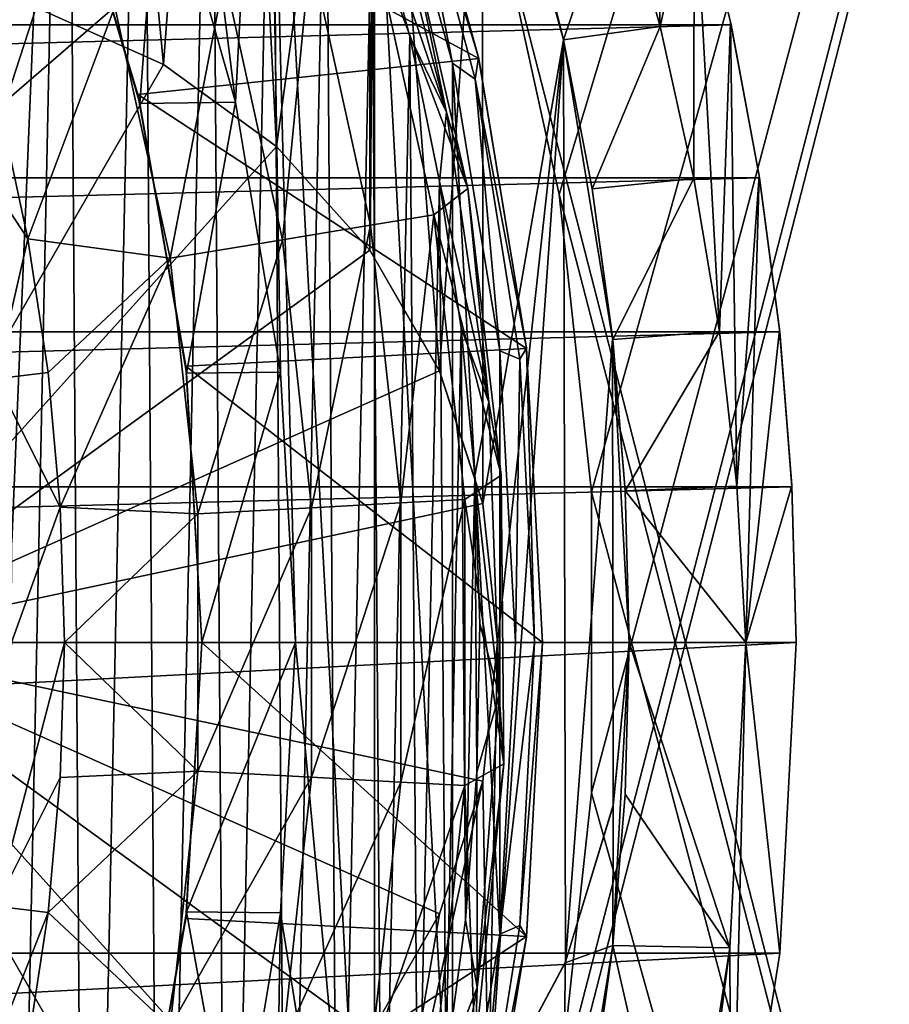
# Model space of a CAD drawing. Header units: millimetres. Extents: x -108 to 102, y -42 to 80.
# Tile 526 of 539: x 70.94 to 77.45, y 31.79 to 39.16. Entities that reach past the tile are written whole.
import ezdxf

# ---------------------------------------------------------------- set-up
doc = ezdxf.new("R2010")
doc.units = ezdxf.units.MM
doc.header["$LTSCALE"] = 81.481481
for name, color, linetype in [('1', 7, 'CONTINUOUS'), ('2', 7, 'CONTINUOUS'), ('20', 7, 'CONTINUOUS'), ('21', 7, 'CONTINUOUS'), ('22', 7, 'CONTINUOUS'), ('2692', 7, 'CONTINUOUS'), ('2694', 7, 'CONTINUOUS'), ('2707', 7, 'CONTINUOUS'), ('2710', 7, 'CONTINUOUS'), ('2773', 7, 'CONTINUOUS'), ('2774', 7, 'CONTINUOUS'), ('2775', 7, 'CONTINUOUS'), ('2776', 7, 'CONTINUOUS'), ('2777', 7, 'CONTINUOUS'), ('2778', 7, 'CONTINUOUS'), ('2779', 7, 'CONTINUOUS'), ('2780', 7, 'CONTINUOUS'), ('2781', 7, 'CONTINUOUS'), ('2782', 7, 'CONTINUOUS'), ('2783', 7, 'CONTINUOUS'), ('2784', 7, 'CONTINUOUS'), ('2792', 7, 'CONTINUOUS'), ('43', 7, 'CONTINUOUS'), ('44', 7, 'CONTINUOUS'), ('45', 7, 'CONTINUOUS'), ('46', 7, 'CONTINUOUS'), ('47', 7, 'CONTINUOUS'), ('48', 7, 'CONTINUOUS'), ('5', 7, 'CONTINUOUS'), ('6', 7, 'CONTINUOUS'), ('7', 7, 'CONTINUOUS'), ('8', 7, 'CONTINUOUS'), ('9', 7, 'CONTINUOUS')]:
    doc.layers.add(name, color=color, linetype=linetype)

msp = doc.modelspace()

# ---------------------------------------------------------------- linework, layer by layer
at = {"layer": '1', "color": 7, "linetype": 'CONTINUOUS', "true_color": 0x96918c}
for points in [[(75.3768, 32.2289, 109.05), (75.5, 34.5, 109.05), (75.3769, 32.2296, 108.0519), (75.3768, 32.2289, 109.05)], [(75.3769, 32.2296, 108.0519), (75.5, 34.5, 109.05), (75.4692, 33.3631, 108.0511), (75.3769, 32.2296, 108.0519)], [(75.5, 34.5, 109.05), (75.5, 34.5, 108.05), (75.4692, 33.3631, 108.0511), (75.5, 34.5, 109.05)], [(75.0089, 29.9851, 109.05), (75.3768, 32.2289, 109.05), (75.0091, 29.9858, 108.0525), (75.0089, 29.9851, 109.05)], [(75.0091, 29.9858, 108.0525), (75.3768, 32.2289, 109.05), (75.2234, 31.1027, 108.0524), (75.0091, 29.9858, 108.0525)], [(75.2234, 31.1027, 108.0524), (75.3768, 32.2289, 109.05), (75.3769, 32.2296, 108.0519), (75.2234, 31.1027, 108.0524)]]:
    msp.add_3dface(points, dxfattribs=at)
at = {"layer": '2', "color": 7, "linetype": 'CONTINUOUS', "true_color": 0x96918c}
for points in [[(75.5, 34.5, 109.05), (75.3768, 32.2289, 109.05), (75.3791, 33.2765, 109.05), (75.5, 34.5, 109.05)], [(75.3791, 33.2765, 109.05), (75.3768, 32.2289, 109.05), (75.0209, 32.1002, 109.05), (75.3791, 33.2765, 109.05)], [(75.3768, 32.2289, 109.05), (75.0089, 29.9851, 109.05), (75.0209, 32.1002, 109.05), (75.3768, 32.2289, 109.05)], [(75.0209, 32.1002, 109.05), (75.0089, 29.9851, 109.05), (74.4392, 31.0167, 109.05), (75.0209, 32.1002, 109.05)]]:
    msp.add_3dface(points, dxfattribs=at)
at = {"layer": '20', "color": 7, "linetype": 'CONTINUOUS', "true_color": 0x96918c}
for points in [[(75.421, 40.2327, 100.1365), (75.6547, 41.3948, 100.5595), (75.7324, 39.1127, 99.7289), (75.421, 40.2327, 100.1365)], [(75.6547, 41.3948, 100.5595), (75.9857, 40.2809, 100.1541), (75.7324, 39.1127, 99.7289), (75.6547, 41.3948, 100.5595)], [(75.7324, 39.1127, 99.7289), (75.9857, 40.2809, 100.1541), (75.985, 37.9751, 99.3148), (75.7324, 39.1127, 99.7289)], [(75.985, 37.9751, 99.3148), (75.9857, 40.2809, 100.1541), (76.1758, 36.8284, 98.8975), (75.985, 37.9751, 99.3148)], [(75.9857, 40.2809, 100.1541), (76.2593, 39.1457, 99.7409), (76.1758, 36.8284, 98.8975), (75.9857, 40.2809, 100.1541)], [(76.1758, 36.8284, 98.8975), (76.2593, 39.1457, 99.7409), (76.3057, 35.6702, 98.4759), (76.1758, 36.8284, 98.8975)], [(76.2593, 39.1457, 99.7409), (76.4736, 37.9964, 99.3226), (76.3057, 35.6702, 98.4759), (76.2593, 39.1457, 99.7409)], [(76.4736, 37.9964, 99.3226), (76.3749, 34.5, 98.05), (76.3057, 35.6702, 98.4759), (76.4736, 37.9964, 99.3226)], [(76.3749, 34.5, 98.05), (76.4736, 37.9964, 99.3226), (76.6263, 36.8406, 98.9019), (76.3749, 34.5, 98.05)], [(76.3749, 34.5, 98.05), (76.6263, 36.8406, 98.9019), (76.7184, 35.6752, 98.4777), (76.3749, 34.5, 98.05)], [(76.75, 34.5, 98.05), (76.3749, 34.5, 98.05), (76.7184, 35.6752, 98.4777), (76.75, 34.5, 98.05)]]:
    msp.add_3dface(points, dxfattribs=at)
at = {"layer": '21', "color": 7, "linetype": 'CONTINUOUS', "true_color": 0x96918c}
for points in [[(71.0583, 39.255, 115.05), (71.2183, 47.2079, 115.05), (72.0133, 38.8298, 115.05), (71.0583, 39.255, 115.05)], [(71.2183, 47.2079, 115.05), (72.4935, 45.3271, 115.05), (72.0133, 38.8298, 115.05), (71.2183, 47.2079, 115.05)], [(72.0133, 38.8298, 115.05), (72.4935, 45.3271, 115.05), (72.859, 38.2153, 115.05), (72.0133, 38.8298, 115.05)], [(72.4935, 45.3271, 115.05), (73.5587, 43.3184, 115.05), (72.859, 38.2153, 115.05), (72.4935, 45.3271, 115.05)], [(72.859, 38.2153, 115.05), (73.5587, 43.3184, 115.05), (73.5584, 37.4384, 115.05), (72.859, 38.2153, 115.05)], [(73.5584, 37.4384, 115.05), (73.5587, 43.3184, 115.05), (74.0809, 36.5332, 115.05), (73.5584, 37.4384, 115.05)], [(73.5587, 43.3184, 115.05), (74.401, 41.2043, 115.05), (74.0809, 36.5332, 115.05), (73.5587, 43.3184, 115.05)], [(74.0809, 36.5332, 115.05), (74.401, 41.2043, 115.05), (74.4038, 35.5392, 115.05), (74.0809, 36.5332, 115.05)], [(74.401, 41.2043, 115.05), (75.0089, 39.014, 115.05), (74.4038, 35.5392, 115.05), (74.401, 41.2043, 115.05)], [(75.0089, 39.014, 115.05), (74.513, 34.5, 115.05), (74.4038, 35.5392, 115.05), (75.0089, 39.014, 115.05)], [(74.513, 34.5, 115.05), (75.0089, 39.014, 115.05), (74.4467, 31.0277, 115.05), (74.513, 34.5, 115.05)], [(74.4467, 31.0277, 115.05), (75.0089, 39.014, 115.05), (75.0242, 32.1082, 115.05), (74.4467, 31.0277, 115.05)], [(75.0089, 39.014, 115.05), (75.3765, 36.7735, 115.05), (75.0242, 32.1082, 115.05), (75.0089, 39.014, 115.05)], [(75.0242, 32.1082, 115.05), (75.3765, 36.7735, 115.05), (75.3799, 33.2807, 115.05), (75.0242, 32.1082, 115.05)], [(75.3765, 36.7735, 115.05), (75.5, 34.5, 115.05), (75.3799, 33.2807, 115.05), (75.3765, 36.7735, 115.05)], [(74.4038, 33.4608, 115.05), (74.513, 34.5, 115.05), (74.4467, 31.0277, 115.05), (74.4038, 33.4608, 115.05)], [(74.0809, 32.4668, 115.05), (74.4038, 33.4608, 115.05), (73.6694, 30.0806, 115.05), (74.0809, 32.4668, 115.05)], [(73.6694, 30.0806, 115.05), (74.4038, 33.4608, 115.05), (74.4467, 31.0277, 115.05), (73.6694, 30.0806, 115.05)], [(73.5584, 31.5616, 115.05), (74.0809, 32.4668, 115.05), (73.6694, 30.0806, 115.05), (73.5584, 31.5616, 115.05)]]:
    msp.add_3dface(points, dxfattribs=at)
at = {"layer": '22', "color": 7, "linetype": 'CONTINUOUS', "true_color": 0x96918c}
for points in [[(75.5, 34.5, 109.05), (75.3791, 33.2765, 109.05), (75.5, 34.5, 115.05), (75.5, 34.5, 109.05)], [(75.5, 34.5, 115.05), (75.3791, 33.2765, 109.05), (75.3799, 33.2807, 115.05), (75.5, 34.5, 115.05)], [(75.3791, 33.2765, 109.05), (75.0209, 32.1002, 109.05), (75.0242, 32.1082, 115.05), (75.3791, 33.2765, 109.05)], [(75.3791, 33.2765, 109.05), (75.0242, 32.1082, 115.05), (75.3799, 33.2807, 115.05), (75.3791, 33.2765, 109.05)], [(75.0209, 32.1002, 109.05), (74.4392, 31.0167, 109.05), (74.4467, 31.0277, 115.05), (75.0209, 32.1002, 109.05)], [(75.0209, 32.1002, 109.05), (74.4467, 31.0277, 115.05), (75.0242, 32.1082, 115.05), (75.0209, 32.1002, 109.05)]]:
    msp.add_3dface(points, dxfattribs=at)
at = {"layer": '2692', "color": 7, "linetype": 'CONTINUOUS'}
for points in [[(73.8111, 40.009, 96.7679), (73.5756, 39.7963, 98.8325), (74.2916, 37.9004, 96.7679), (73.8111, 40.009, 96.7679)], [(73.1141, 39.6682, 100.863), (73.5638, 37.6254, 100.863), (73.5756, 39.7963, 98.8325), (73.1141, 39.6682, 100.863)], [(73.5756, 39.7963, 98.8325), (73.5638, 37.6254, 100.863), (74.0365, 37.7028, 98.8325), (73.5756, 39.7963, 98.8325)], [(73.5756, 39.7963, 98.8325), (74.0365, 37.7028, 98.8325), (74.2916, 37.9004, 96.7679), (73.5756, 39.7963, 98.8325)], [(72.4694, 39.4892, 102.839), (72.9035, 37.5171, 102.839), (73.1141, 39.6682, 100.863), (72.4694, 39.4892, 102.839)], [(73.1141, 39.6682, 100.863), (72.9035, 37.5171, 102.839), (73.5638, 37.6254, 100.863), (73.1141, 39.6682, 100.863)], [(70.5113, 39.4887, 106.55), (70.7829, 38.5141, 106.55), (71.6472, 39.2609, 104.7427), (70.5113, 39.4887, 106.55)], [(71.6472, 39.2609, 104.7427), (72.0614, 37.379, 104.7427), (72.4694, 39.4892, 102.839), (71.6472, 39.2609, 104.7427)], [(72.4694, 39.4892, 102.839), (72.0614, 37.379, 104.7427), (72.9035, 37.5171, 102.839), (72.4694, 39.4892, 102.839)], [(70.7829, 38.5141, 106.55), (70.9958, 37.5222, 106.55), (71.6472, 39.2609, 104.7427), (70.7829, 38.5141, 106.55)], [(71.6472, 39.2609, 104.7427), (70.9958, 37.5222, 106.55), (72.0614, 37.379, 104.7427), (71.6472, 39.2609, 104.7427)], [(74.2916, 37.9004, 96.7679), (74.0365, 37.7028, 98.8325), (74.5425, 35.7524, 96.7679), (74.2916, 37.9004, 96.7679)], [(73.5638, 37.6254, 100.863), (73.79, 35.5459, 100.863), (74.0365, 37.7028, 98.8325), (73.5638, 37.6254, 100.863)], [(74.0365, 37.7028, 98.8325), (73.79, 35.5459, 100.863), (74.2682, 35.5718, 98.8325), (74.0365, 37.7028, 98.8325)], [(74.0365, 37.7028, 98.8325), (74.2682, 35.5718, 98.8325), (74.5425, 35.7524, 96.7679), (74.0365, 37.7028, 98.8325)], [(72.9035, 37.5171, 102.839), (73.1218, 35.5096, 102.839), (73.5638, 37.6254, 100.863), (72.9035, 37.5171, 102.839)], [(73.5638, 37.6254, 100.863), (73.1218, 35.5096, 102.839), (73.79, 35.5459, 100.863), (73.5638, 37.6254, 100.863)], [(70.9958, 37.5222, 106.55), (71.1481, 36.5222, 106.55), (72.0614, 37.379, 104.7427), (70.9958, 37.5222, 106.55)], [(72.0614, 37.379, 104.7427), (72.2697, 35.4634, 104.7427), (72.9035, 37.5171, 102.839), (72.0614, 37.379, 104.7427)], [(72.9035, 37.5171, 102.839), (72.2697, 35.4634, 104.7427), (73.1218, 35.5096, 102.839), (72.9035, 37.5171, 102.839)], [(71.1481, 36.5222, 106.55), (71.2398, 35.5123, 106.55), (72.0614, 37.379, 104.7427), (71.1481, 36.5222, 106.55)], [(72.0614, 37.379, 104.7427), (71.2398, 35.5123, 106.55), (72.2697, 35.4634, 104.7427), (72.0614, 37.379, 104.7427)], [(74.5425, 35.7524, 96.7679), (74.2682, 35.5718, 98.8325), (74.5609, 33.5899, 96.7679), (74.5425, 35.7524, 96.7679)], [(73.79, 35.5459, 100.863), (73.79, 33.4541, 100.863), (74.2682, 35.5718, 98.8325), (73.79, 35.5459, 100.863)], [(74.2682, 35.5718, 98.8325), (73.79, 33.4541, 100.863), (74.2682, 33.4282, 98.8325), (74.2682, 35.5718, 98.8325)], [(74.2682, 35.5718, 98.8325), (74.2682, 33.4282, 98.8325), (74.5609, 33.5899, 96.7679), (74.2682, 35.5718, 98.8325)], [(71.2398, 35.5123, 106.55), (71.2705, 34.5, 106.55), (72.2697, 35.4634, 104.7427), (71.2398, 35.5123, 106.55)], [(72.2697, 35.4634, 104.7427), (72.2697, 33.5366, 104.7427), (73.1218, 35.5096, 102.839), (72.2697, 35.4634, 104.7427)], [(73.1218, 35.5096, 102.839), (72.2697, 33.5366, 104.7427), (73.1218, 33.4904, 102.839), (73.1218, 35.5096, 102.839)], [(73.1218, 35.5096, 102.839), (73.1218, 33.4904, 102.839), (73.79, 35.5459, 100.863), (73.1218, 35.5096, 102.839)], [(73.79, 35.5459, 100.863), (73.1218, 33.4904, 102.839), (73.79, 33.4541, 100.863), (73.79, 35.5459, 100.863)], [(72.2697, 35.4634, 104.7427), (71.2705, 34.5, 106.55), (72.2697, 33.5366, 104.7427), (72.2697, 35.4634, 104.7427)], [(71.2705, 34.5, 106.55), (71.2398, 33.4877, 106.55), (72.2697, 33.5366, 104.7427), (71.2705, 34.5, 106.55)], [(74.5609, 33.5899, 96.7679), (74.2682, 33.4282, 98.8325), (74.3467, 31.438, 96.7679), (74.5609, 33.5899, 96.7679)], [(71.2398, 33.4877, 106.55), (71.1481, 32.4778, 106.55), (72.2697, 33.5366, 104.7427), (71.2398, 33.4877, 106.55)], [(72.2697, 33.5366, 104.7427), (71.1481, 32.4778, 106.55), (72.0614, 31.621, 104.7427), (72.2697, 33.5366, 104.7427)], [(72.2697, 33.5366, 104.7427), (72.0614, 31.621, 104.7427), (73.1218, 33.4904, 102.839), (72.2697, 33.5366, 104.7427)], [(73.1218, 33.4904, 102.839), (72.0614, 31.621, 104.7427), (72.9035, 31.4829, 102.839), (73.1218, 33.4904, 102.839)], [(73.1218, 33.4904, 102.839), (72.9035, 31.4829, 102.839), (73.79, 33.4541, 100.863), (73.1218, 33.4904, 102.839)], [(73.79, 33.4541, 100.863), (72.9035, 31.4829, 102.839), (73.5638, 31.3746, 100.863), (73.79, 33.4541, 100.863)], [(73.79, 33.4541, 100.863), (73.5638, 31.3746, 100.863), (74.2682, 33.4282, 98.8325), (73.79, 33.4541, 100.863)], [(74.2682, 33.4282, 98.8325), (73.5638, 31.3746, 100.863), (74.0365, 31.2972, 98.8325), (74.2682, 33.4282, 98.8325)], [(74.2682, 33.4282, 98.8325), (74.0365, 31.2972, 98.8325), (74.3467, 31.438, 96.7679), (74.2682, 33.4282, 98.8325)], [(71.1481, 32.4778, 106.55), (70.9958, 31.4778, 106.55), (72.0614, 31.621, 104.7427), (71.1481, 32.4778, 106.55)]]:
    msp.add_3dface(points, dxfattribs=at)
at = {"layer": '2694', "color": 7, "linetype": 'CONTINUOUS'}
for points in [[(71.2869, 45.1538, 96.55), (70.8756, 35.2494, 96.55), (70.6667, 46.0734, 96.55), (71.2869, 45.1538, 96.55)], [(70.8258, 23.152, 96.55), (70.8756, 35.2494, 96.55), (71.2869, 45.1538, 96.55), (70.8258, 23.152, 96.55)], [(71.434, 24.0818, 96.55), (70.8258, 23.152, 96.55), (71.2869, 45.1538, 96.55), (71.434, 24.0818, 96.55)], [(71.8561, 44.1989, 96.55), (71.434, 24.0818, 96.55), (71.2869, 45.1538, 96.55), (71.8561, 44.1989, 96.55)], [(71.9895, 25.0436, 96.55), (71.434, 24.0818, 96.55), (71.8561, 44.1989, 96.55), (71.9895, 25.0436, 96.55)], [(72.3699, 43.2163, 96.55), (71.9895, 25.0436, 96.55), (71.8561, 44.1989, 96.55), (72.3699, 43.2163, 96.55)], [(72.4895, 26.0337, 96.55), (71.9895, 25.0436, 96.55), (72.3699, 43.2163, 96.55), (72.4895, 26.0337, 96.55)], [(72.8288, 42.2042, 96.55), (72.4895, 26.0337, 96.55), (72.3699, 43.2163, 96.55), (72.8288, 42.2042, 96.55)], [(72.9347, 27.0524, 96.55), (72.4895, 26.0337, 96.55), (72.8288, 42.2042, 96.55), (72.9347, 27.0524, 96.55)], [(73.2305, 41.1691, 96.55), (72.9347, 27.0524, 96.55), (72.8288, 42.2042, 96.55), (73.2305, 41.1691, 96.55)], [(73.3212, 28.0916, 96.55), (72.9347, 27.0524, 96.55), (73.2305, 41.1691, 96.55), (73.3212, 28.0916, 96.55)], [(73.5732, 40.1138, 96.55), (73.3212, 28.0916, 96.55), (73.2305, 41.1691, 96.55), (73.5732, 40.1138, 96.55)], [(73.6498, 29.1532, 96.55), (73.3212, 28.0916, 96.55), (73.5732, 40.1138, 96.55), (73.6498, 29.1532, 96.55)], [(73.8572, 39.0391, 96.55), (73.6498, 29.1532, 96.55), (73.5732, 40.1138, 96.55), (73.8572, 39.0391, 96.55)], [(73.9185, 30.2305, 96.55), (73.6498, 29.1532, 96.55), (73.8572, 39.0391, 96.55), (73.9185, 30.2305, 96.55)], [(74.0801, 37.9531, 96.55), (73.9185, 30.2305, 96.55), (73.8572, 39.0391, 96.55), (74.0801, 37.9531, 96.55)], [(74.1263, 31.3204, 96.55), (73.9185, 30.2305, 96.55), (74.0801, 37.9531, 96.55), (74.1263, 31.3204, 96.55)], [(74.2424, 36.8535, 96.55), (74.1263, 31.3204, 96.55), (74.0801, 37.9531, 96.55), (74.2424, 36.8535, 96.55)], [(74.2734, 32.4223, 96.55), (74.1263, 31.3204, 96.55), (74.2424, 36.8535, 96.55), (74.2734, 32.4223, 96.55)], [(74.3431, 35.7482, 96.55), (74.2734, 32.4223, 96.55), (74.2424, 36.8535, 96.55), (74.3431, 35.7482, 96.55)], [(74.3585, 33.5277, 96.55), (74.2734, 32.4223, 96.55), (74.3431, 35.7482, 96.55), (74.3585, 33.5277, 96.55)], [(74.3817, 34.6389, 96.55), (74.3585, 33.5277, 96.55), (74.3431, 35.7482, 96.55), (74.3817, 34.6389, 96.55)]]:
    msp.add_3dface(points, dxfattribs=at)
at = {"layer": '2707', "color": 7, "linetype": 'CONTINUOUS'}
for points in [[(70.9958, 37.5222, 106.55), (70.7829, 38.5141, 106.55), (70.3991, 38.4195, 106.55), (70.9958, 37.5222, 106.55)], [(70.7557, 36.4745, 106.55), (70.9958, 37.5222, 106.55), (70.3991, 38.4195, 106.55), (70.7557, 36.4745, 106.55)], [(71.1481, 36.5222, 106.55), (70.9958, 37.5222, 106.55), (70.7557, 36.4745, 106.55), (71.1481, 36.5222, 106.55)], [(71.2398, 35.5123, 106.55), (71.1481, 36.5222, 106.55), (70.7557, 36.4745, 106.55), (71.2398, 35.5123, 106.55)], [(70.8752, 34.5, 106.55), (71.2398, 35.5123, 106.55), (70.7557, 36.4745, 106.55), (70.8752, 34.5, 106.55)], [(71.2705, 34.5, 106.55), (71.2398, 35.5123, 106.55), (70.8752, 34.5, 106.55), (71.2705, 34.5, 106.55)], [(71.2398, 33.4877, 106.55), (71.2705, 34.5, 106.55), (70.7557, 32.5255, 106.55), (71.2398, 33.4877, 106.55)], [(70.7557, 32.5255, 106.55), (71.2705, 34.5, 106.55), (70.8752, 34.5, 106.55), (70.7557, 32.5255, 106.55)], [(71.1481, 32.4778, 106.55), (71.2398, 33.4877, 106.55), (70.7557, 32.5255, 106.55), (71.1481, 32.4778, 106.55)], [(70.3991, 30.5805, 106.55), (71.1481, 32.4778, 106.55), (70.7557, 32.5255, 106.55), (70.3991, 30.5805, 106.55)], [(70.9958, 31.4778, 106.55), (71.1481, 32.4778, 106.55), (70.3991, 30.5805, 106.55), (70.9958, 31.4778, 106.55)]]:
    msp.add_3dface(points, dxfattribs=at)
at = {"layer": '2710', "color": 7, "linetype": 'CONTINUOUS'}
for points in [[(73.5732, 40.1138, 96.55), (73.579, 40.5983, 96.615), (74.132, 38.4731, 96.615), (73.5732, 40.1138, 96.55)], [(73.579, 40.5983, 96.615), (73.8111, 40.009, 96.7679), (74.132, 38.4731, 96.615), (73.579, 40.5983, 96.615)], [(73.8572, 39.0391, 96.55), (73.5732, 40.1138, 96.55), (74.132, 38.4731, 96.615), (73.8572, 39.0391, 96.55)], [(73.8111, 40.009, 96.7679), (74.2916, 37.9004, 96.7679), (74.132, 38.4731, 96.615), (73.8111, 40.009, 96.7679)], [(74.0801, 37.9531, 96.55), (73.8572, 39.0391, 96.55), (74.132, 38.4731, 96.615), (74.0801, 37.9531, 96.55)], [(74.0801, 37.9531, 96.55), (74.132, 38.4731, 96.615), (74.4489, 36.3001, 96.615), (74.0801, 37.9531, 96.55)], [(74.132, 38.4731, 96.615), (74.2916, 37.9004, 96.7679), (74.4489, 36.3001, 96.615), (74.132, 38.4731, 96.615)], [(74.2424, 36.8535, 96.55), (74.0801, 37.9531, 96.55), (74.4489, 36.3001, 96.615), (74.2424, 36.8535, 96.55)], [(74.2916, 37.9004, 96.7679), (74.5425, 35.7524, 96.7679), (74.4489, 36.3001, 96.615), (74.2916, 37.9004, 96.7679)], [(74.3431, 35.7482, 96.55), (74.2424, 36.8535, 96.55), (74.4489, 36.3001, 96.615), (74.3431, 35.7482, 96.55)], [(74.3431, 35.7482, 96.55), (74.4489, 36.3001, 96.615), (74.5261, 34.1055, 96.615), (74.3431, 35.7482, 96.55)], [(74.4489, 36.3001, 96.615), (74.5425, 35.7524, 96.7679), (74.5261, 34.1055, 96.615), (74.4489, 36.3001, 96.615)], [(74.3817, 34.6389, 96.55), (74.3431, 35.7482, 96.55), (74.5261, 34.1055, 96.615), (74.3817, 34.6389, 96.55)], [(74.5425, 35.7524, 96.7679), (74.5609, 33.5899, 96.7679), (74.5261, 34.1055, 96.615), (74.5425, 35.7524, 96.7679)], [(74.3585, 33.5277, 96.55), (74.3817, 34.6389, 96.55), (74.5261, 34.1055, 96.615), (74.3585, 33.5277, 96.55)], [(74.3585, 33.5277, 96.55), (74.5261, 34.1055, 96.615), (74.3625, 31.9156, 96.615), (74.3585, 33.5277, 96.55)], [(74.5261, 34.1055, 96.615), (74.5609, 33.5899, 96.7679), (74.3625, 31.9156, 96.615), (74.5261, 34.1055, 96.615)], [(74.5609, 33.5899, 96.7679), (74.3467, 31.438, 96.7679), (74.3625, 31.9156, 96.615), (74.5609, 33.5899, 96.7679)], [(74.2734, 32.4223, 96.55), (74.3585, 33.5277, 96.55), (74.3625, 31.9156, 96.615), (74.2734, 32.4223, 96.55)], [(74.1263, 31.3204, 96.55), (74.2734, 32.4223, 96.55), (74.3625, 31.9156, 96.615), (74.1263, 31.3204, 96.55)], [(74.3625, 31.9156, 96.615), (74.3467, 31.438, 96.7679), (73.9602, 29.7568, 96.615), (74.3625, 31.9156, 96.615)], [(74.1263, 31.3204, 96.55), (74.3625, 31.9156, 96.615), (73.9602, 29.7568, 96.615), (74.1263, 31.3204, 96.55)]]:
    msp.add_3dface(points, dxfattribs=at)
at = {"layer": '2773', "color": 7, "linetype": 'CONTINUOUS'}
for points in [[(72.7844, 42.9678, 96.55), (71.7615, 44.8951, 96.55), (72.5514, 38.5471, 96.55), (72.7844, 42.9678, 96.55)], [(72.5514, 38.5471, 96.55), (71.7615, 44.8951, 96.55), (71.9849, 40.5424, 96.55), (72.5514, 38.5471, 96.55)], [(72.8897, 36.524, 96.55), (72.7844, 42.9678, 96.55), (72.5514, 38.5471, 96.55), (72.8897, 36.524, 96.55)], [(72.7844, 42.9678, 96.55), (73.5928, 28.0591, 96.55), (73.5928, 40.9408, 96.55), (72.7844, 42.9678, 96.55)], [(73.5928, 28.0591, 96.55), (72.7844, 42.9678, 96.55), (73, 34.5, 96.55), (73.5928, 28.0591, 96.55)], [(73, 34.5, 96.55), (72.7844, 42.9678, 96.55), (72.8897, 36.524, 96.55), (73, 34.5, 96.55)], [(73.5928, 28.0591, 96.55), (74.1771, 30.1612, 96.55), (73.5928, 40.9408, 96.55), (73.5928, 28.0591, 96.55)], [(73.5928, 40.9408, 96.55), (74.1771, 30.1612, 96.55), (74.1772, 38.8388, 96.55), (73.5928, 40.9408, 96.55)], [(74.1771, 30.1612, 96.55), (74.531, 32.3145, 96.55), (74.1772, 38.8388, 96.55), (74.1771, 30.1612, 96.55)], [(74.1772, 38.8388, 96.55), (74.531, 32.3145, 96.55), (74.531, 36.6855, 96.55), (74.1772, 38.8388, 96.55)], [(74.531, 32.3145, 96.55), (74.65, 34.5, 96.55), (74.531, 36.6855, 96.55), (74.531, 32.3145, 96.55)], [(73.5928, 28.0591, 96.55), (73, 34.5, 96.55), (72.8896, 32.4753, 96.55), (73.5928, 28.0591, 96.55)], [(72.5511, 30.4517, 96.55), (72.7844, 26.0322, 96.55), (72.8896, 32.4753, 96.55), (72.5511, 30.4517, 96.55)], [(72.7844, 26.0322, 96.55), (73.5928, 28.0591, 96.55), (72.8896, 32.4753, 96.55), (72.7844, 26.0322, 96.55)]]:
    msp.add_3dface(points, dxfattribs=at)
at = {"layer": '2774', "color": 7, "linetype": 'CONTINUOUS'}
for points in [[(74.85, 34.5, 96.35), (74.7302, 32.2947, 96.35), (74.85, 34.5, 80.05), (74.85, 34.5, 96.35)], [(74.85, 34.5, 80.05), (74.7302, 32.2947, 96.35), (74.7303, 32.2969, 80.05), (74.85, 34.5, 80.05)], [(74.7302, 32.2947, 96.35), (74.3726, 30.1178, 96.35), (74.3741, 30.1257, 80.05), (74.7302, 32.2947, 96.35)], [(74.7303, 32.2969, 80.05), (74.7302, 32.2947, 96.35), (74.3741, 30.1257, 80.05), (74.7303, 32.2969, 80.05)]]:
    msp.add_3dface(points, dxfattribs=at)
at = {"layer": '2775', "color": 7, "linetype": 'CONTINUOUS'}
for points in [[(73.782, 41.0059, 96.35), (74.3726, 38.8822, 96.35), (73.785, 40.9968, 80.05), (73.782, 41.0059, 96.35)], [(73.785, 40.9968, 80.05), (74.3726, 38.8822, 96.35), (74.3741, 38.8743, 80.05), (73.785, 40.9968, 80.05)], [(74.3726, 38.8822, 96.35), (74.7302, 36.7052, 96.35), (74.3741, 38.8743, 80.05), (74.3726, 38.8822, 96.35)], [(74.3741, 38.8743, 80.05), (74.7302, 36.7052, 96.35), (74.7303, 36.7031, 80.05), (74.3741, 38.8743, 80.05)], [(74.7302, 36.7052, 96.35), (74.85, 34.5, 96.35), (74.7303, 36.7031, 80.05), (74.7302, 36.7052, 96.35)], [(74.85, 34.5, 96.35), (74.85, 34.5, 80.05), (74.7303, 36.7031, 80.05), (74.85, 34.5, 96.35)]]:
    msp.add_3dface(points, dxfattribs=at)
at = {"layer": '2776', "color": 7, "linetype": 'CONTINUOUS'}
for points in [[(73.5928, 40.9408, 96.55), (74.1772, 38.8388, 96.55), (73.7983, 40.7704, 96.4914), (73.5928, 40.9408, 96.55)], [(74.3726, 38.8822, 96.35), (73.782, 41.0059, 96.35), (73.7983, 40.7704, 96.4914), (74.3726, 38.8822, 96.35)], [(74.1772, 38.8388, 96.55), (74.348, 38.7188, 96.4914), (73.7983, 40.7704, 96.4914), (74.1772, 38.8388, 96.55)], [(74.348, 38.7188, 96.4914), (74.3726, 38.8822, 96.35), (73.7983, 40.7704, 96.4914), (74.348, 38.7188, 96.4914)], [(74.7302, 36.7052, 96.35), (74.3726, 38.8822, 96.35), (74.348, 38.7188, 96.4914), (74.7302, 36.7052, 96.35)], [(74.1772, 38.8388, 96.55), (74.531, 36.6855, 96.55), (74.348, 38.7188, 96.4914), (74.1772, 38.8388, 96.55)], [(74.531, 36.6855, 96.55), (74.6803, 36.621, 96.4914), (74.348, 38.7188, 96.4914), (74.531, 36.6855, 96.55)], [(74.6803, 36.621, 96.4914), (74.7302, 36.7052, 96.35), (74.348, 38.7188, 96.4914), (74.6803, 36.621, 96.4914)], [(74.531, 36.6855, 96.55), (74.65, 34.5, 96.55), (74.6803, 36.621, 96.4914), (74.531, 36.6855, 96.55)], [(74.7914, 34.5, 96.4914), (74.7302, 36.7052, 96.35), (74.6803, 36.621, 96.4914), (74.7914, 34.5, 96.4914)], [(74.7914, 34.5, 96.4914), (74.85, 34.5, 96.35), (74.7302, 36.7052, 96.35), (74.7914, 34.5, 96.4914)], [(74.65, 34.5, 96.55), (74.7914, 34.5, 96.4914), (74.6803, 36.621, 96.4914), (74.65, 34.5, 96.55)]]:
    msp.add_3dface(points, dxfattribs=at)
at = {"layer": '2777', "color": 7, "linetype": 'CONTINUOUS'}
for points in [[(74.65, 34.5, 96.55), (74.531, 32.3145, 96.55), (74.7914, 34.5, 96.4914), (74.65, 34.5, 96.55)], [(74.531, 32.3145, 96.55), (74.6803, 32.379, 96.4914), (74.7914, 34.5, 96.4914), (74.531, 32.3145, 96.55)], [(74.7302, 32.2947, 96.35), (74.85, 34.5, 96.35), (74.6803, 32.379, 96.4914), (74.7302, 32.2947, 96.35)], [(74.6803, 32.379, 96.4914), (74.85, 34.5, 96.35), (74.7914, 34.5, 96.4914), (74.6803, 32.379, 96.4914)], [(74.531, 32.3145, 96.55), (74.348, 30.2812, 96.4914), (74.6803, 32.379, 96.4914), (74.531, 32.3145, 96.55)], [(74.348, 30.2812, 96.4914), (74.7302, 32.2947, 96.35), (74.6803, 32.379, 96.4914), (74.348, 30.2812, 96.4914)], [(74.531, 32.3145, 96.55), (74.1771, 30.1612, 96.55), (74.348, 30.2812, 96.4914), (74.531, 32.3145, 96.55)], [(74.3726, 30.1178, 96.35), (74.7302, 32.2947, 96.35), (74.348, 30.2812, 96.4914), (74.3726, 30.1178, 96.35)]]:
    msp.add_3dface(points, dxfattribs=at)
at = {"layer": '2778', "color": 7, "linetype": 'CONTINUOUS'}
for points in [[(72.3, 34.5, 80.05), (72.1793, 32.4315, 80.05), (72.3, 34.5, 95.85), (72.3, 34.5, 80.05)], [(72.3, 34.5, 95.85), (72.1793, 32.4315, 80.05), (72.1852, 32.4816, 95.8501), (72.3, 34.5, 95.85)], [(72.1852, 32.4816, 95.8501), (72.1793, 32.4315, 80.05), (71.8356, 30.4606, 95.85), (72.1852, 32.4816, 95.8501)], [(72.1793, 32.4315, 80.05), (71.8199, 30.3948, 80.05), (71.8356, 30.4606, 95.85), (72.1793, 32.4315, 80.05)]]:
    msp.add_3dface(points, dxfattribs=at)
at = {"layer": '2779', "color": 7, "linetype": 'CONTINUOUS'}
for points in [[(71.2266, 40.5872, 80.05), (71.8199, 38.6052, 80.05), (71.2492, 40.5254, 95.85), (71.2266, 40.5872, 80.05)], [(71.2492, 40.5254, 95.85), (71.8199, 38.6052, 80.05), (71.8359, 38.5381, 95.85), (71.2492, 40.5254, 95.85)], [(71.8199, 38.6052, 80.05), (72.1793, 36.5685, 80.05), (71.8359, 38.5381, 95.85), (71.8199, 38.6052, 80.05)], [(71.8359, 38.5381, 95.85), (72.1793, 36.5685, 80.05), (72.1853, 36.5177, 95.85), (71.8359, 38.5381, 95.85)], [(72.1793, 36.5685, 80.05), (72.3, 34.5, 80.05), (72.1853, 36.5177, 95.85), (72.1793, 36.5685, 80.05)], [(72.3, 34.5, 80.05), (72.3, 34.5, 95.85), (72.1853, 36.5177, 95.85), (72.3, 34.5, 80.05)]]:
    msp.add_3dface(points, dxfattribs=at)
at = {"layer": '2780', "color": 7, "linetype": 'CONTINUOUS'}
for points in [[(71.9849, 40.5424, 96.55), (71.2492, 40.5254, 95.85), (71.8359, 38.5381, 95.85), (71.9849, 40.5424, 96.55)], [(72.5514, 38.5471, 96.55), (71.9849, 40.5424, 96.55), (71.8359, 38.5381, 95.85), (72.5514, 38.5471, 96.55)], [(72.5514, 38.5471, 96.55), (71.8359, 38.5381, 95.85), (72.1853, 36.5177, 95.85), (72.5514, 38.5471, 96.55)], [(72.8897, 36.524, 96.55), (72.5514, 38.5471, 96.55), (72.1853, 36.5177, 95.85), (72.8897, 36.524, 96.55)], [(72.3, 34.5, 95.85), (72.8897, 36.524, 96.55), (72.1853, 36.5177, 95.85), (72.3, 34.5, 95.85)], [(73, 34.5, 96.55), (72.8897, 36.524, 96.55), (72.3, 34.5, 95.85), (73, 34.5, 96.55)]]:
    msp.add_3dface(points, dxfattribs=at)
at = {"layer": '2781', "color": 7, "linetype": 'CONTINUOUS'}
for points in [[(72.8896, 32.4753, 96.55), (73, 34.5, 96.55), (72.1852, 32.4816, 95.8501), (72.8896, 32.4753, 96.55)], [(73, 34.5, 96.55), (72.3, 34.5, 95.85), (72.1852, 32.4816, 95.8501), (73, 34.5, 96.55)], [(72.5511, 30.4517, 96.55), (72.1852, 32.4816, 95.8501), (71.8356, 30.4606, 95.85), (72.5511, 30.4517, 96.55)], [(72.5511, 30.4517, 96.55), (72.8896, 32.4753, 96.55), (72.1852, 32.4816, 95.8501), (72.5511, 30.4517, 96.55)]]:
    msp.add_3dface(points, dxfattribs=at)
at = {"layer": '2782', "color": 7, "linetype": 'CONTINUOUS'}
for points in [[(71.2266, 40.5872, 80.05), (73.785, 40.9968, 80.05), (74.3741, 38.8743, 80.05), (71.2266, 40.5872, 80.05)], [(71.8199, 38.6052, 80.05), (71.2266, 40.5872, 80.05), (74.3741, 38.8743, 80.05), (71.8199, 38.6052, 80.05)], [(71.8199, 38.6052, 80.05), (74.3741, 38.8743, 80.05), (74.7303, 36.7031, 80.05), (71.8199, 38.6052, 80.05)], [(72.1793, 36.5685, 80.05), (71.8199, 38.6052, 80.05), (74.7303, 36.7031, 80.05), (72.1793, 36.5685, 80.05)], [(74.85, 34.5, 80.05), (72.1793, 36.5685, 80.05), (74.7303, 36.7031, 80.05), (74.85, 34.5, 80.05)], [(72.3, 34.5, 80.05), (72.1793, 36.5685, 80.05), (74.85, 34.5, 80.05), (72.3, 34.5, 80.05)], [(72.1793, 32.4315, 80.05), (72.3, 34.5, 80.05), (74.7303, 32.2969, 80.05), (72.1793, 32.4315, 80.05)], [(72.3, 34.5, 80.05), (74.85, 34.5, 80.05), (74.7303, 32.2969, 80.05), (72.3, 34.5, 80.05)], [(71.8199, 30.3948, 80.05), (72.1793, 32.4315, 80.05), (74.7303, 32.2969, 80.05), (71.8199, 30.3948, 80.05)], [(71.8199, 30.3948, 80.05), (74.7303, 32.2969, 80.05), (74.3741, 30.1257, 80.05), (71.8199, 30.3948, 80.05)]]:
    msp.add_3dface(points, dxfattribs=at)
at = {"layer": '2783', "color": 7, "linetype": 'CONTINUOUS', "true_color": 0x96918c}
for points in [[(74.4935, 40.0519, 82.05), (87.5, -10.5, 82.05), (87.5, 79.5, 82.05), (74.4935, 40.0519, 82.05)], [(74.4935, 40.0519, 82.05), (74.9764, 37.8557, 82.05), (87.5, -10.5, 82.05), (74.4935, 40.0519, 82.05)], [(74.9764, 37.8557, 82.05), (75.2192, 35.6255, 82.05), (87.5, -10.5, 82.05), (74.9764, 37.8557, 82.05)], [(75.2192, 35.6255, 82.05), (75.2192, 33.3745, 82.05), (87.5, -10.5, 82.05), (75.2192, 35.6255, 82.05)], [(-58.5301, 35.1472, 82.05), (-58.5301, 33.8528, 82.05), (87.5, -10.5, 82.05), (-58.5301, 35.1472, 82.05)], [(43.8012, 16.7209, 82.05), (-58.5301, 35.1472, 82.05), (87.5, -10.5, 82.05), (43.8012, 16.7209, 82.05)], [(-58.5301, 33.8528, 82.05), (-58.768, 32.5834, 82.05), (87.5, -10.5, 82.05), (-58.5301, 33.8528, 82.05)], [(75.2192, 33.3745, 82.05), (74.9764, 31.1443, 82.05), (87.5, -10.5, 82.05), (75.2192, 33.3745, 82.05)], [(-58.768, 32.5834, 82.05), (-59.234, 31.3807, 82.05), (87.5, -10.5, 82.05), (-58.768, 32.5834, 82.05)]]:
    msp.add_3dface(points, dxfattribs=at)
at = {"layer": '2784', "color": 7, "linetype": 'CONTINUOUS', "true_color": 0x96918c}
for points in [[(-59.9131, 38.7171, 80.05), (-60.7847, 39.6736, 80.05), (87.5, 79.5, 80.05), (-59.9131, 38.7171, 80.05)], [(-59.234, 37.6193, 80.05), (-59.9131, 38.7171, 80.05), (87.5, 79.5, 80.05), (-59.234, 37.6193, 80.05)], [(-58.768, 36.4166, 80.05), (-59.234, 37.6193, 80.05), (87.5, 79.5, 80.05), (-58.768, 36.4166, 80.05)], [(-58.5301, 35.1472, 80.05), (-58.768, 36.4166, 80.05), (87.5, 79.5, 80.05), (-58.5301, 35.1472, 80.05)], [(-58.5301, 33.8528, 80.05), (-58.5301, 35.1472, 80.05), (87.5, 79.5, 80.05), (-58.5301, 33.8528, 80.05)], [(43.8012, 52.2791, 80.05), (-58.5301, 33.8528, 80.05), (87.5, 79.5, 80.05), (43.8012, 52.2791, 80.05)], [(74.9764, 37.8557, 80.05), (74.4935, 40.0519, 80.05), (87.5, 79.5, 80.05), (74.9764, 37.8557, 80.05)], [(74.4935, 28.9481, 80.05), (74.9764, 31.1443, 80.05), (87.5, 79.5, 80.05), (74.4935, 28.9481, 80.05)], [(74.4935, 28.9481, 80.05), (87.5, 79.5, 80.05), (87.5, -10.5, 80.05), (74.4935, 28.9481, 80.05)], [(75.2192, 35.6255, 80.05), (74.9764, 37.8557, 80.05), (87.5, 79.5, 80.05), (75.2192, 35.6255, 80.05)], [(74.9764, 31.1443, 80.05), (75.2192, 33.3745, 80.05), (87.5, 79.5, 80.05), (74.9764, 31.1443, 80.05)], [(75.2192, 33.3745, 80.05), (75.2192, 35.6255, 80.05), (87.5, 79.5, 80.05), (75.2192, 33.3745, 80.05)]]:
    msp.add_3dface(points, dxfattribs=at)
at = {"layer": '2792', "color": 7, "linetype": 'CONTINUOUS', "true_color": 0x96918c}
for points in [[(74.9764, 37.8557, 82.05), (74.4935, 40.0519, 82.05), (74.9764, 37.8557, 80.05), (74.9764, 37.8557, 82.05)], [(74.4935, 40.0519, 82.05), (74.4935, 40.0519, 80.05), (74.9764, 37.8557, 80.05), (74.4935, 40.0519, 82.05)], [(75.2192, 35.6255, 82.05), (74.9764, 37.8557, 82.05), (75.2192, 35.6255, 80.05), (75.2192, 35.6255, 82.05)], [(74.9764, 37.8557, 82.05), (74.9764, 37.8557, 80.05), (75.2192, 35.6255, 80.05), (74.9764, 37.8557, 82.05)], [(75.2192, 33.3745, 82.05), (75.2192, 35.6255, 82.05), (75.2192, 33.3745, 80.05), (75.2192, 33.3745, 82.05)], [(75.2192, 35.6255, 82.05), (75.2192, 35.6255, 80.05), (75.2192, 33.3745, 80.05), (75.2192, 35.6255, 82.05)], [(74.9764, 31.1443, 82.05), (75.2192, 33.3745, 82.05), (74.9764, 31.1443, 80.05), (74.9764, 31.1443, 82.05)], [(75.2192, 33.3745, 82.05), (75.2192, 33.3745, 80.05), (74.9764, 31.1443, 80.05), (75.2192, 33.3745, 82.05)]]:
    msp.add_3dface(points, dxfattribs=at)
at = {"layer": '43', "color": 7, "linetype": 'CONTINUOUS', "true_color": 0x96918c}
for points in [[(70.0356, 29.5274, 116.05), (69.513, 34.5, 119.0543), (71.0581, 29.7447, 116.05), (70.0356, 29.5274, 116.05)], [(71.0581, 29.7447, 116.05), (69.513, 34.5, 119.0543), (72.013, 30.1699, 116.05), (71.0581, 29.7447, 116.05)], [(72.013, 30.1699, 116.05), (69.513, 34.5, 119.0543), (72.8587, 30.7843, 116.05), (72.013, 30.1699, 116.05)], [(72.8587, 30.7843, 116.05), (69.513, 34.5, 119.0543), (73.5581, 31.5611, 116.05), (72.8587, 30.7843, 116.05)], [(73.5581, 31.5611, 116.05), (69.513, 34.5, 119.0543), (74.0807, 32.4663, 116.05), (73.5581, 31.5611, 116.05)], [(74.0807, 32.4663, 116.05), (69.513, 34.5, 119.0543), (74.4037, 33.4604, 116.05), (74.0807, 32.4663, 116.05)], [(74.4037, 33.4604, 116.05), (69.513, 34.5, 119.0543), (74.513, 34.5, 116.05), (74.4037, 33.4604, 116.05)]]:
    msp.add_3dface(points, dxfattribs=at)
at = {"layer": '44', "color": 7, "linetype": 'CONTINUOUS', "true_color": 0x96918c}
for points in [[(74.4038, 33.4608, 115.05), (74.4037, 33.4604, 116.05), (74.513, 34.5, 116.05), (74.4038, 33.4608, 115.05)], [(74.513, 34.5, 115.05), (74.4038, 33.4608, 115.05), (74.513, 34.5, 116.05), (74.513, 34.5, 115.05)], [(74.0809, 32.4668, 115.05), (74.0807, 32.4663, 116.05), (74.4037, 33.4604, 116.05), (74.0809, 32.4668, 115.05)], [(74.4038, 33.4608, 115.05), (74.0809, 32.4668, 115.05), (74.4037, 33.4604, 116.05), (74.4038, 33.4608, 115.05)], [(73.5584, 31.5616, 115.05), (73.5581, 31.5611, 116.05), (74.0807, 32.4663, 116.05), (73.5584, 31.5616, 115.05)], [(74.0809, 32.4668, 115.05), (73.5584, 31.5616, 115.05), (74.0807, 32.4663, 116.05), (74.0809, 32.4668, 115.05)]]:
    msp.add_3dface(points, dxfattribs=at)
at = {"layer": '45', "color": 7, "linetype": 'CONTINUOUS', "true_color": 0x96918c}
for points in [[(71.0581, 39.2553, 116.05), (69.513, 34.5, 119.0543), (70.0356, 39.4726, 116.05), (71.0581, 39.2553, 116.05)], [(72.013, 38.8301, 116.05), (69.513, 34.5, 119.0543), (71.0581, 39.2553, 116.05), (72.013, 38.8301, 116.05)], [(72.8587, 38.2157, 116.05), (69.513, 34.5, 119.0543), (72.013, 38.8301, 116.05), (72.8587, 38.2157, 116.05)], [(73.5581, 37.4389, 116.05), (69.513, 34.5, 119.0543), (72.8587, 38.2157, 116.05), (73.5581, 37.4389, 116.05)], [(74.0807, 36.5337, 116.05), (69.513, 34.5, 119.0543), (73.5581, 37.4389, 116.05), (74.0807, 36.5337, 116.05)], [(74.4037, 35.5396, 116.05), (69.513, 34.5, 119.0543), (74.0807, 36.5337, 116.05), (74.4037, 35.5396, 116.05)], [(74.513, 34.5, 116.05), (69.513, 34.5, 119.0543), (74.4037, 35.5396, 116.05), (74.513, 34.5, 116.05)]]:
    msp.add_3dface(points, dxfattribs=at)
at = {"layer": '46', "color": 7, "linetype": 'CONTINUOUS', "true_color": 0x96918c}
for points in [[(71.0583, 39.255, 115.05), (72.0133, 38.8298, 115.05), (71.0581, 39.2553, 116.05), (71.0583, 39.255, 115.05)], [(72.0133, 38.8298, 115.05), (72.013, 38.8301, 116.05), (71.0581, 39.2553, 116.05), (72.0133, 38.8298, 115.05)], [(72.0133, 38.8298, 115.05), (72.859, 38.2153, 115.05), (72.013, 38.8301, 116.05), (72.0133, 38.8298, 115.05)], [(72.859, 38.2153, 115.05), (72.8587, 38.2157, 116.05), (72.013, 38.8301, 116.05), (72.859, 38.2153, 115.05)], [(72.859, 38.2153, 115.05), (73.5584, 37.4384, 115.05), (72.8587, 38.2157, 116.05), (72.859, 38.2153, 115.05)], [(73.5584, 37.4384, 115.05), (73.5581, 37.4389, 116.05), (72.8587, 38.2157, 116.05), (73.5584, 37.4384, 115.05)], [(73.5584, 37.4384, 115.05), (74.0809, 36.5332, 115.05), (73.5581, 37.4389, 116.05), (73.5584, 37.4384, 115.05)], [(74.0809, 36.5332, 115.05), (74.0807, 36.5337, 116.05), (73.5581, 37.4389, 116.05), (74.0809, 36.5332, 115.05)], [(74.0809, 36.5332, 115.05), (74.4038, 35.5392, 115.05), (74.0807, 36.5337, 116.05), (74.0809, 36.5332, 115.05)], [(74.4038, 35.5392, 115.05), (74.4037, 35.5396, 116.05), (74.0807, 36.5337, 116.05), (74.4038, 35.5392, 115.05)], [(74.4038, 35.5392, 115.05), (74.513, 34.5, 115.05), (74.4037, 35.5396, 116.05), (74.4038, 35.5392, 115.05)], [(74.513, 34.5, 115.05), (74.513, 34.5, 116.05), (74.4037, 35.5396, 116.05), (74.513, 34.5, 115.05)]]:
    msp.add_3dface(points, dxfattribs=at)
at = {"layer": '47', "color": 7, "linetype": 'CONTINUOUS', "true_color": 0x96918c}
for points in [[(75.4692, 33.3631, 108.0511), (75.5, 34.5, 108.05), (76.2549, 32.2114, 98.05), (75.4692, 33.3631, 108.0511)], [(75.5, 34.5, 108.05), (76.3749, 34.5, 98.05), (76.2549, 32.2114, 98.05), (75.5, 34.5, 108.05)], [(75.3769, 32.2296, 108.0519), (75.4692, 33.3631, 108.0511), (76.2549, 32.2114, 98.05), (75.3769, 32.2296, 108.0519)], [(75.2234, 31.1027, 108.0524), (75.3769, 32.2296, 108.0519), (75.8969, 29.9517, 98.05), (75.2234, 31.1027, 108.0524)], [(75.3769, 32.2296, 108.0519), (76.2549, 32.2114, 98.05), (75.8969, 29.9517, 98.05), (75.3769, 32.2296, 108.0519)]]:
    msp.add_3dface(points, dxfattribs=at)
at = {"layer": '48', "color": 7, "linetype": 'CONTINUOUS', "true_color": 0x96918c}
for points in [[(75.0091, 39.0142, 108.05), (74.7346, 40.1179, 108.05), (75.421, 40.2327, 100.1365), (75.0091, 39.0142, 108.05)], [(75.0091, 39.0142, 108.05), (75.421, 40.2327, 100.1365), (75.7324, 39.1127, 99.7289), (75.0091, 39.0142, 108.05)], [(75.2234, 37.8973, 108.05), (75.0091, 39.0142, 108.05), (75.7324, 39.1127, 99.7289), (75.2234, 37.8973, 108.05)], [(75.2234, 37.8973, 108.05), (75.7324, 39.1127, 99.7289), (75.985, 37.9751, 99.3148), (75.2234, 37.8973, 108.05)], [(75.3769, 36.7704, 108.05), (75.2234, 37.8973, 108.05), (75.985, 37.9751, 99.3148), (75.3769, 36.7704, 108.05)], [(75.3769, 36.7704, 108.05), (75.985, 37.9751, 99.3148), (76.1758, 36.8284, 98.8975), (75.3769, 36.7704, 108.05)], [(75.4692, 35.6369, 108.05), (75.3769, 36.7704, 108.05), (76.1758, 36.8284, 98.8975), (75.4692, 35.6369, 108.05)], [(75.4692, 35.6369, 108.05), (76.1758, 36.8284, 98.8975), (76.3057, 35.6702, 98.4759), (75.4692, 35.6369, 108.05)], [(76.3749, 34.5, 98.05), (75.4692, 35.6369, 108.05), (76.3057, 35.6702, 98.4759), (76.3749, 34.5, 98.05)], [(76.3749, 34.5, 98.05), (75.5, 34.5, 108.05), (75.4692, 35.6369, 108.05), (76.3749, 34.5, 98.05)]]:
    msp.add_3dface(points, dxfattribs=at)
at = {"layer": '5', "color": 7, "linetype": 'CONTINUOUS', "true_color": 0x96918c}
for points in [[(33.0081, 40.2582, 127.05), (32.7364, 39.1266, 127.05), (75.9919, 40.2582, 127.05), (33.0081, 40.2582, 127.05)], [(75.9919, 40.2582, 127.05), (32.7364, 39.1266, 127.05), (76.2636, 39.1266, 127.05), (75.9919, 40.2582, 127.05)], [(32.7364, 39.1266, 127.05), (32.524, 37.9803, 127.05), (76.2636, 39.1266, 127.05), (32.7364, 39.1266, 127.05)], [(76.2636, 39.1266, 127.05), (32.524, 37.9803, 127.05), (76.476, 37.9803, 127.05), (76.2636, 39.1266, 127.05)], [(32.524, 37.9803, 127.05), (32.372, 36.8263, 127.05), (76.476, 37.9803, 127.05), (32.524, 37.9803, 127.05)], [(76.476, 37.9803, 127.05), (32.372, 36.8263, 127.05), (76.628, 36.8263, 127.05), (76.476, 37.9803, 127.05)], [(32.372, 36.8263, 127.05), (32.2807, 35.6667, 127.05), (76.628, 36.8263, 127.05), (32.372, 36.8263, 127.05)], [(76.628, 36.8263, 127.05), (32.2807, 35.6667, 127.05), (76.7193, 35.6667, 127.05), (76.628, 36.8263, 127.05)], [(32.2807, 35.6667, 127.05), (32.25, 34.5, 127.05), (76.7193, 35.6667, 127.05), (32.2807, 35.6667, 127.05)], [(76.7193, 35.6667, 127.05), (32.25, 34.5, 127.05), (76.75, 34.5, 127.05), (76.7193, 35.6667, 127.05)], [(76.75, 34.5, 127.05), (32.25, 34.5, 127.05), (32.372, 32.1737, 127.05), (76.75, 34.5, 127.05)], [(76.628, 32.1737, 127.05), (76.75, 34.5, 127.05), (32.372, 32.1737, 127.05), (76.628, 32.1737, 127.05)], [(32.7364, 29.8734, 127.05), (76.628, 32.1737, 127.05), (32.372, 32.1737, 127.05), (32.7364, 29.8734, 127.05)], [(76.2636, 29.8734, 127.05), (76.628, 32.1737, 127.05), (32.7364, 29.8734, 127.05), (76.2636, 29.8734, 127.05)]]:
    msp.add_3dface(points, dxfattribs=at)
at = {"layer": '6', "color": 7, "linetype": 'CONTINUOUS', "true_color": 0x96918c}
for points in [[(76.75, 34.5, 127.05), (76.628, 32.1737, 127.05), (76.75, 34.5, 98.05), (76.75, 34.5, 127.05)], [(76.75, 34.5, 98.05), (76.628, 32.1737, 127.05), (76.628, 32.1737, 98.05), (76.75, 34.5, 98.05)], [(76.628, 32.1737, 127.05), (76.2636, 29.8734, 127.05), (76.628, 32.1737, 98.05), (76.628, 32.1737, 127.05)], [(76.628, 32.1737, 98.05), (76.2636, 29.8734, 127.05), (76.2636, 29.8734, 98.05), (76.628, 32.1737, 98.05)]]:
    msp.add_3dface(points, dxfattribs=at)
at = {"layer": '7', "color": 7, "linetype": 'CONTINUOUS', "true_color": 0x96918c}
for points in [[(76.3749, 34.5, 98.05), (76.2636, 29.8734, 98.05), (76.2549, 32.2114, 98.05), (76.3749, 34.5, 98.05)], [(76.628, 32.1737, 98.05), (76.2636, 29.8734, 98.05), (76.3749, 34.5, 98.05), (76.628, 32.1737, 98.05)], [(76.75, 34.5, 98.05), (76.628, 32.1737, 98.05), (76.3749, 34.5, 98.05), (76.75, 34.5, 98.05)], [(76.2636, 29.8734, 98.05), (75.6608, 27.6239, 98.05), (76.2549, 32.2114, 98.05), (76.2636, 29.8734, 98.05)], [(76.2549, 32.2114, 98.05), (75.6608, 27.6239, 98.05), (75.8969, 29.9517, 98.05), (76.2549, 32.2114, 98.05)]]:
    msp.add_3dface(points, dxfattribs=at)
at = {"layer": '8', "color": 7, "linetype": 'CONTINUOUS', "true_color": 0x96918c}
for points in [[(75.0089, 39.014, 115.05), (74.401, 41.2043, 115.05), (74.7346, 40.1179, 108.05), (75.0089, 39.014, 115.05)], [(75.0091, 39.0142, 108.05), (75.0089, 39.014, 115.05), (74.7346, 40.1179, 108.05), (75.0091, 39.0142, 108.05)], [(75.2234, 37.8973, 108.05), (75.0089, 39.014, 115.05), (75.0091, 39.0142, 108.05), (75.2234, 37.8973, 108.05)], [(75.3765, 36.7735, 115.05), (75.0089, 39.014, 115.05), (75.2234, 37.8973, 108.05), (75.3765, 36.7735, 115.05)], [(75.3769, 36.7704, 108.05), (75.3765, 36.7735, 115.05), (75.2234, 37.8973, 108.05), (75.3769, 36.7704, 108.05)], [(75.5, 34.5, 108.05), (75.5, 34.5, 109.05), (75.3765, 36.7735, 115.05), (75.5, 34.5, 108.05)], [(75.5, 34.5, 108.05), (75.3765, 36.7735, 115.05), (75.4692, 35.6369, 108.05), (75.5, 34.5, 108.05)], [(75.3765, 36.7735, 115.05), (75.5, 34.5, 109.05), (75.5, 34.5, 115.05), (75.3765, 36.7735, 115.05)], [(75.4692, 35.6369, 108.05), (75.3765, 36.7735, 115.05), (75.3769, 36.7704, 108.05), (75.4692, 35.6369, 108.05)]]:
    msp.add_3dface(points, dxfattribs=at)
at = {"layer": '9', "color": 7, "linetype": 'CONTINUOUS', "true_color": 0x96918c}
for points in [[(75.9857, 40.2809, 100.1541), (75.9919, 40.2582, 127.05), (76.2593, 39.1457, 99.7409), (75.9857, 40.2809, 100.1541)], [(75.9919, 40.2582, 127.05), (76.2636, 39.1266, 127.05), (76.2593, 39.1457, 99.7409), (75.9919, 40.2582, 127.05)], [(76.2593, 39.1457, 99.7409), (76.2636, 39.1266, 127.05), (76.4736, 37.9964, 99.3226), (76.2593, 39.1457, 99.7409)], [(76.2636, 39.1266, 127.05), (76.476, 37.9803, 127.05), (76.4736, 37.9964, 99.3226), (76.2636, 39.1266, 127.05)], [(76.4736, 37.9964, 99.3226), (76.476, 37.9803, 127.05), (76.6263, 36.8406, 98.9019), (76.4736, 37.9964, 99.3226)], [(76.476, 37.9803, 127.05), (76.628, 36.8263, 127.05), (76.6263, 36.8406, 98.9019), (76.476, 37.9803, 127.05)], [(76.6263, 36.8406, 98.9019), (76.628, 36.8263, 127.05), (76.7184, 35.6752, 98.4777), (76.6263, 36.8406, 98.9019)], [(76.628, 36.8263, 127.05), (76.7193, 35.6667, 127.05), (76.7184, 35.6752, 98.4777), (76.628, 36.8263, 127.05)], [(76.7193, 35.6667, 127.05), (76.75, 34.5, 127.05), (76.7184, 35.6752, 98.4777), (76.7193, 35.6667, 127.05)], [(76.75, 34.5, 127.05), (76.75, 34.5, 98.05), (76.7184, 35.6752, 98.4777), (76.75, 34.5, 127.05)]]:
    msp.add_3dface(points, dxfattribs=at)

doc.saveas('drawing.dxf')
